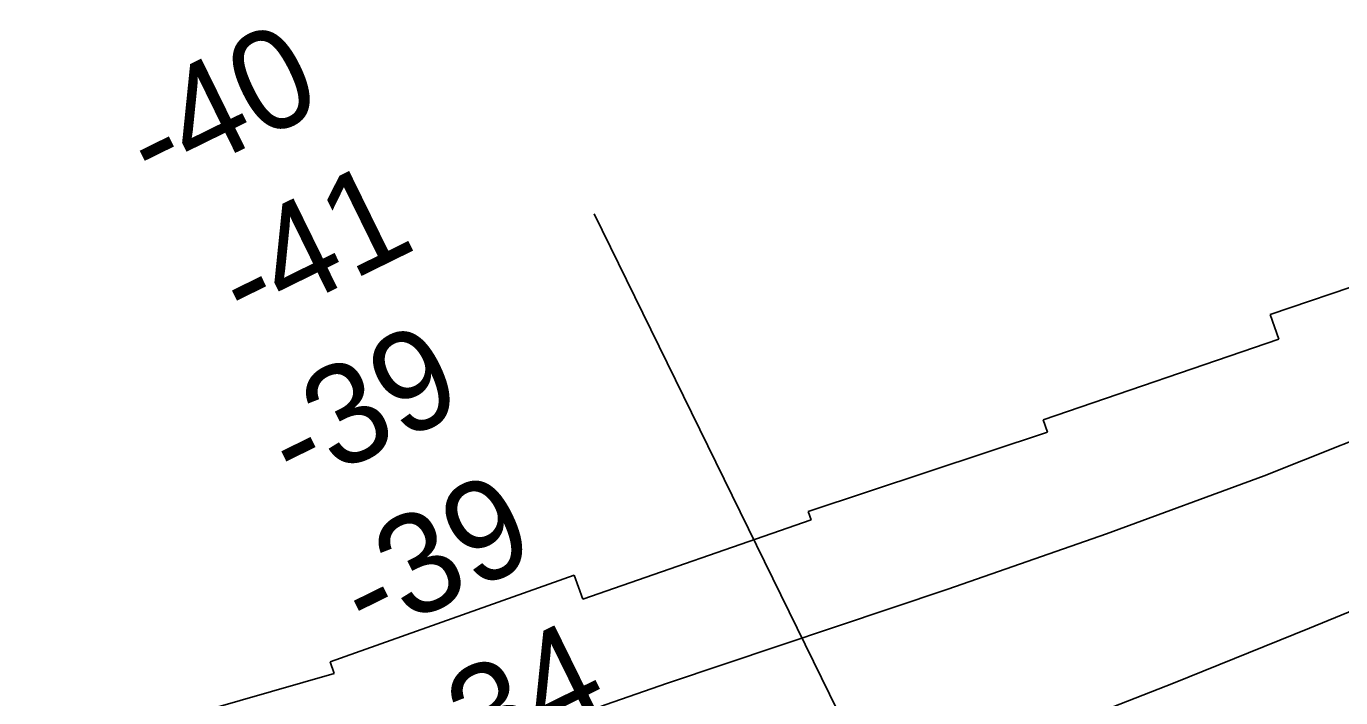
# Model space of a CAD drawing. Extents: x 3219052 to 3256913, y 800770 to 826146.
# Drawn here: x 3251550 to 3252341, y 814951 to 815355 of the extents above; entities that cross this region are included whole.
import ezdxf

# ---------------------------------------------------------------- set-up
doc = ezdxf.new("R2010")
doc.units = 0
for name, color, linetype in [('V-RIVR-RANG', 7, 'Continuous'), ('V-RRAP-RVMT', 7, 'Continuous'), ('V-TOPO-DPTH', 7, 'Continuous'), ('V-TOPO-MINR', 7, 'Continuous')]:
    doc.layers.add(name, color=color, linetype=linetype)

msp = doc.modelspace()

# ---------------------------------------------------------------- linework, layer by layer
at = {"layer": 'V-RIVR-RANG'}
msp.add_line((3252340.89, 814326.73), (3251891.79, 815242.54), dxfattribs=at)
at = {"layer": 'V-RRAP-RVMT'}
for p, q in [((3252299.07, 815182.02), (3252449.42, 815232.96)), ((3252304.12, 815167.06), (3252299.07, 815182.02)), ((3252162.29, 815118.56), (3252304.12, 815167.06)), ((3252020.74, 815063.46), (3252164.88, 815111.03)), ((3252164.88, 815111.03), (3252162.29, 815118.56)), ((3252022.47, 815058.32), (3252020.74, 815063.46)), ((3251885.06, 815010.64), (3252022.47, 815058.32)), ((3251732.83, 814972.87), (3251879.73, 815024.98)), ((3251879.73, 815024.98), (3251885.06, 815010.64)), ((3251735.27, 814965.81), (3251732.83, 814972.87)), ((3251610.63, 814930.22), (3251735.27, 814965.81))]:
    msp.add_line(p, q, dxfattribs=at)
at = {"layer": 'V-TOPO-DPTH'}
for points in [[(3250609.57, 814440.55), (3250970.64, 814543.38), (3250984.28, 814547.58), (3250997.78, 814552.16), (3251011.07, 814557.33), (3251024.23, 814562.87), (3251589.14, 814815.38), (3251634.3, 814835.5), (3251679.5, 814855.53), (3251724.76, 814875.45), (3251770.04, 814895.28), (3251787.94, 814903.09), (3251824.5, 814918.47), (3251861.3, 814933.19), (3251898.49, 814946.94), (3251935.92, 814960.03), (3252104.92, 815016.63), (3252200.39, 815049.95), (3252295.26, 815084.88), (3252389.21, 815122.19)], [(3252389.21, 815122.19), (3252295.26, 815084.88), (3252200.39, 815049.95), (3252104.92, 815016.63), (3251935.92, 814960.03), (3251898.49, 814946.94), (3251861.3, 814933.19), (3251824.5, 814918.47), (3251787.94, 814903.09), (3251770.04, 814895.28), (3251724.76, 814875.45), (3251679.5, 814855.53), (3251634.3, 814835.5), (3251589.14, 814815.38), (3251024.23, 814562.87)], [(3251280.8, 814581.07), (3251902.33, 814830.45), (3251903.77, 814831.03), (3251905.22, 814831.6), (3251906.66, 814832.17), (3251908.11, 814832.73), (3251909.56, 814833.29), (3251911.01, 814833.84), (3251912.46, 814834.39), (3251913.91, 814834.95), (3252076.19, 814896.25), (3252158.61, 814927.87), (3252240.81, 814960.06), (3252322.67, 814993.11), (3252404.3, 815026.72)], [(3252404.3, 815026.72), (3252322.67, 814993.11), (3252240.81, 814960.06), (3252158.61, 814927.87), (3252076.19, 814896.25), (3251913.91, 814834.95), (3251912.46, 814834.39), (3251911.01, 814833.84), (3251909.56, 814833.29), (3251908.11, 814832.73), (3251906.66, 814832.17), (3251905.22, 814831.6), (3251903.77, 814831.03), (3251902.33, 814830.45), (3251280.8, 814581.07)]]:
    msp.add_lwpolyline(points, dxfattribs=at)
at = {"layer": 'V-TOPO-MINR'}
for points in [[(3252389.21, 815122.19), (3252295.26, 815084.88), (3252200.39, 815049.95), (3252104.92, 815016.63), (3251935.92, 814960.03), (3251898.49, 814946.94), (3251861.3, 814933.19), (3251824.5, 814918.47), (3251787.94, 814903.09), (3251770.04, 814895.28), (3251724.76, 814875.45), (3251679.5, 814855.53), (3251634.3, 814835.5), (3251589.14, 814815.38), (3251024.23, 814562.87)], [(3251280.8, 814581.07), (3251902.33, 814830.45), (3251903.77, 814831.03), (3251905.22, 814831.6), (3251906.66, 814832.17), (3251908.11, 814832.73), (3251909.56, 814833.29), (3251911.01, 814833.84), (3251912.46, 814834.39), (3251913.91, 814834.95), (3252076.19, 814896.25), (3252158.61, 814927.87), (3252240.81, 814960.06), (3252322.67, 814993.11), (3252404.3, 815026.72)]]:
    msp.add_lwpolyline(points, dxfattribs=at)

# ---------------------------------------------------------------- texts
at = {"layer": 'V-RIVR-RANG'}
for s, p in [('-40', (3251626.64, 815255.11)), ('-41', (3251682.21, 815170.99)), ('-39', (3251711.92, 815074.18)), ('-39', (3251755.63, 814984.23)), ('-34', (3251799.33, 814894.29))]:
    msp.add_text(s, height=60, rotation=26.16197, dxfattribs=at).set_placement(p)

doc.saveas('drawing.dxf')
